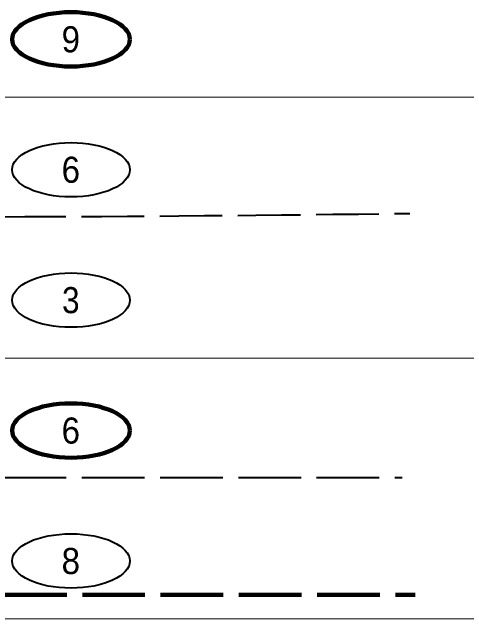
# Model space of a CAD drawing. Extents: x -582 to 653, y -817 to -3.
# Drawn here: x 461.16 to 478.6, y -235.47 to -212.21 of the extents above; entities that cross this region are included whole.
import ezdxf
from ezdxf.enums import TextEntityAlignment as Align

# ---------------------------------------------------------------- set-up
doc = ezdxf.new("R2010")
doc.units = 0
doc.header["$LTSCALE"] = 0.4
doc.linetypes.add('LONG_DASHED', pattern=[7.5, 6, -1.5])
for name, color, linetype, lineweight in [('26', 7, 'LONG_DASHED', 40), ('27', 7, 'Continuous', 40), ('7', 7, 'Continuous', 13)]:
    doc.layers.add(name, color=color, linetype=linetype, lineweight=lineweight)

msp = doc.modelspace()

# ---------------------------------------------------------------- linework, layer by layer
at = {"layer": '26'}
for points in [[(433.9117, -218.2344), (454.3943, -220.0529), (458.1617, -220.0529), (460.6617, -220.0529), (476.4133, -219.9268)], [(433.9117, -228.4383), (454.3943, -230.0529), (458.1617, -230.0529), (460.6618, -230.0529), (476.1144, -230.0529)]]:
    msp.add_spline(points, degree=3, dxfattribs=at)
at = {"layer": '26', "lineweight": 100}
msp.add_spline([(433.9117, -233.1419), (454.3943, -234.5529), (458.1617, -234.5529), (460.6618, -234.5529), (476.6125, -234.5529)], degree=3, dxfattribs=at)
at = {"layer": '27', "lineweight": 100}
for centre in [(463.4191, -213.2529), (463.4191, -228.2529)]:
    msp.add_ellipse(centre, major_axis=(2.2574, 0), ratio=0.461538, dxfattribs=at)
at = {"layer": '27'}
for centre in [(463.4191, -218.2529), (463.4191, -223.2529), (463.4191, -233.2529)]:
    msp.add_ellipse(centre, major_axis=(2.2574, 0), ratio=0.461538, dxfattribs=at)
at = {"layer": '7'}
for p, q in [((460.6617, -215.4729), (497.9411, -215.4729)), ((460.6617, -225.4729), (497.9411, -225.4729)), ((460.6617, -235.4729), (497.9411, -235.4729))]:
    msp.add_line(p, q, dxfattribs=at)

# ---------------------------------------------------------------- texts
at = {"layer": '27'}
for s, width, p in [('9', 0.95, (463.4119, -213.7529)), ('6', 0.95, (463.4118, -218.7529)), ('3', 0.9, (463.4118, -223.7529)), ('6', 0.95, (463.4118, -228.7529)), ('8', 0.95, (463.4118, -233.7529))]:
    msp.add_text(s, height=1, dxfattribs=dict(at, width=width)).set_placement(p, align=Align.CENTER)

doc.saveas('drawing.dxf')
